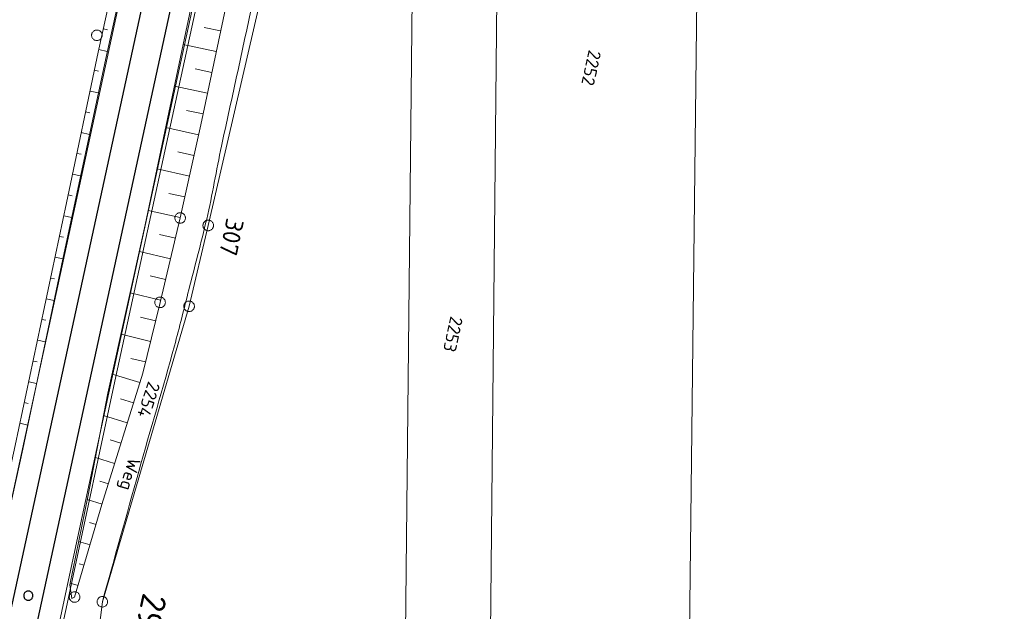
# Model space of a CAD drawing. Header units: metres. Extents: x 3425540 to 3446143, y 5432760 to 5444637.
# Tile 379 of 656: x 3436255 to 3436394, y 5441407 to 5441491. Entities that reach past the tile are written whole.
import ezdxf
from ezdxf.enums import TextEntityAlignment as Align

# ---------------------------------------------------------------- set-up
doc = ezdxf.new("R2010")
doc.units = ezdxf.units.M
for name, color, linetype, lineweight in [('B_Bestand', 9, 'Continuous', 18), ('B_Böschung', 9, 'Continuous', 18), ('B_Flurgrenzen', 9, 'Continuous', 18), ('B_Gleisachse', 9, 'Continuous', 25), ('B_Kilometrierung', 9, 'Continuous', 25), ('Bestand Kabeltröge', 9, 'Continuous', 18), ('Bestand_Neu_Strecke 3433', 9, 'Continuous', 18)]:
    doc.layers.add(name, color=color, linetype=linetype, lineweight=lineweight)
doc.styles.get("Standard").update_dxf_attribs({"font": 'isocpeur.ttf'})

msp = doc.modelspace()

# ---------------------------------------------------------------- linework, layer by layer
at = {"layer": 'B_Bestand'}
msp.add_open_spline([(3436376.19, 5441561.34), (3436366, 5441560.98), (3436355.81, 5441560.61), (3436345.62, 5441560.25), (3436337.87, 5441559.97), (3436330.13, 5441559.69), (3436322.38, 5441559.4), (3436318.39, 5441559.25), (3436314.41, 5441559.02), (3436310.43, 5441558.83), (3436309.97, 5441558.81), (3436309.51, 5441558.8), (3436309.04, 5441558.78), (3436308.32, 5441558.74), (3436307.66, 5441558.37), (3436307, 5441558.02), (3436306.32, 5441557.65), (3436305.72, 5441557.24), (3436305.14, 5441556.73), (3436304.38, 5441556.06), (3436303.64, 5441555.39), (3436303.19, 5441554.49), (3436302.53, 5441553.2), (3436301.97, 5441551.88), (3436301.43, 5441550.54), (3436300.76, 5441548.89), (3436300.07, 5441547.26), (3436299.48, 5441545.59), (3436298.85, 5441543.8), (3436298.32, 5441541.99), (3436297.86, 5441540.16), (3436297.03, 5441536.89), (3436296.22, 5441533.62), (3436295.53, 5441530.32), (3436294.73, 5441526.52), (3436294.02, 5441522.69), (3436293.2, 5441518.89), (3436291.46, 5441510.85), (3436289.71, 5441502.81), (3436287.97, 5441494.77), (3436286.39, 5441487.47), (3436284.8, 5441480.17), (3436283.22, 5441472.86), (3436282.47, 5441469.43), (3436281.94, 5441465.95), (3436281.12, 5441462.53), (3436280.32, 5441459.18), (3436279.45, 5441455.86), (3436278.6, 5441452.53), (3436277.92, 5441449.89), (3436277.27, 5441447.24), (3436276.56, 5441444.61), (3436274.94, 5441438.67), (3436273.17, 5441432.77), (3436271.51, 5441426.84), (3436269.8, 5441420.71), (3436268.08, 5441414.57), (3436266.37, 5441408.43)], degree=3, knots=[0, 0, 0, 0, 0.135679, 0.135679, 0.135679, 0.238879, 0.238879, 0.238879, 0.291952, 0.291952, 0.291952, 0.298082, 0.298082, 0.298082, 0.307772, 0.307772, 0.307772, 0.317792, 0.317792, 0.317792, 0.330966, 0.330966, 0.330966, 0.350164, 0.350164, 0.350164, 0.373785, 0.373785, 0.373785, 0.398917, 0.398917, 0.398917, 0.443745, 0.443745, 0.443745, 0.495496, 0.495496, 0.495496, 0.604981, 0.604981, 0.604981, 0.704442, 0.704442, 0.704442, 0.751222, 0.751222, 0.751222, 0.796984, 0.796984, 0.796984, 0.833252, 0.833252, 0.833252, 0.915178, 0.915178, 0.915178, 1, 1, 1, 1], dxfattribs=at)
at = {"layer": 'B_Böschung'}
for p, q in [((3436283.09, 5441489.13), (3436280.75, 5441489.63)), ((3436266.51, 5441489.43), (3436267.11, 5441489.29)), ((3436282.47, 5441486.2), (3436277.8, 5441487.19)), ((3436265.86, 5441486.5), (3436267.07, 5441486.23)), ((3436265.25, 5441483.56), (3436265.84, 5441483.44)), ((3436281.85, 5441483.26), (3436279.51, 5441483.76)), ((3436281.23, 5441480.33), (3436276.56, 5441481.32)), ((3436264.63, 5441480.62), (3436265.81, 5441480.38)), ((3436264.01, 5441477.69), (3436264.6, 5441477.57)), ((3436280.6, 5441477.39), (3436278.27, 5441477.89)), ((3436263.4, 5441474.75), (3436264.56, 5441474.51)), ((3436279.97, 5441474.46), (3436275.34, 5441475.48)), ((3436262.78, 5441471.82), (3436263.36, 5441471.7)), ((3436279.32, 5441471.53), (3436277.02, 5441472.04)), ((3436262.16, 5441468.88), (3436263.3, 5441468.64)), ((3436278.68, 5441468.6), (3436274.1, 5441469.61)), ((3436261.55, 5441465.94), (3436262.11, 5441465.83)), ((3436278.03, 5441465.67), (3436275.76, 5441466.17)), ((3436260.93, 5441463.01), (3436262.05, 5441462.77)), ((3436277.38, 5441462.74), (3436272.87, 5441463.74)), ((3436276.69, 5441459.82), (3436274.47, 5441460.35)), ((3436260.31, 5441460.07), (3436260.87, 5441459.96)), ((3436275.99, 5441456.9), (3436271.6, 5441457.95)), ((3436259.69, 5441457.14), (3436260.8, 5441456.9)), ((3436259.07, 5441454.2), (3436259.62, 5441454.09)), ((3436275.3, 5441453.99), (3436273.13, 5441454.5)), ((3436274.6, 5441451.07), (3436270.3, 5441452.09)), ((3436258.44, 5441451.27), (3436259.56, 5441451.03)), ((3436257.82, 5441448.33), (3436258.38, 5441448.22)), ((3436273.89, 5441448.15), (3436271.77, 5441448.67)), ((3436257.2, 5441445.4), (3436258.32, 5441445.16)), ((3436273.18, 5441445.24), (3436269.01, 5441446.27)), ((3436256.58, 5441442.46), (3436257.14, 5441442.35)), ((3436272.46, 5441442.33), (3436270.41, 5441442.83)), ((3436255.96, 5441439.53), (3436257.08, 5441439.29)), ((3436271.66, 5441439.44), (3436267.75, 5441440.62)), ((3436255.34, 5441436.59), (3436255.9, 5441436.48)), ((3436270.78, 5441436.57), (3436268.94, 5441437.14)), ((3436269.89, 5441433.71), (3436266.53, 5441434.75)), ((3436254.72, 5441433.66), (3436255.84, 5441433.42)), ((3436269, 5441430.84), (3436267.48, 5441431.31)), ((3436268.11, 5441427.98), (3436265.39, 5441428.82)), ((3436267.22, 5441425.11), (3436266.02, 5441425.48)), ((3436266.33, 5441422.24), (3436264.24, 5441422.89)), ((3436265.48, 5441419.37), (3436264.55, 5441419.64)), ((3436264.63, 5441416.49), (3436263.02, 5441416.97)), ((3436263.78, 5441413.61), (3436263.1, 5441413.81)), ((3436262.93, 5441410.74), (3436261.82, 5441411.07)), ((3436262.45, 5441409.1), (3436262.04, 5441408.89))]:
    msp.add_line(p, q, dxfattribs=at)
for points in [[(3436297.15, 5441574.71), (3436289.23, 5441539.44), (3436279.46, 5441495.1), (3436272.44, 5441461.7), (3436267.15, 5441437.91), (3436264.32, 5441423.29), (3436261.76, 5441410.81), (3436262.04, 5441408.89)], [(3436300.53, 5441566.35), (3436299.25, 5441564.25), (3436298.61, 5441562.15), (3436297.7, 5441558.13), (3436294.61, 5441542.48), (3436289.95, 5441521.48), (3436280.28, 5441475.87), (3436277.37, 5441462.69), (3436274.53, 5441450.76), (3436272.07, 5441440.74), (3436266.32, 5441422.2), (3436262.45, 5441409.1)], [(3436281.64, 5441562.87), (3436279.27, 5441548.85), (3436277.34, 5441539.11), (3436271.74, 5441513.37), (3436265.78, 5441486.13), (3436261.32, 5441464.84), (3436254.05, 5441430.5), (3436249.05, 5441407.81), (3436242.66, 5441378.81), (3436238.1, 5441357)], [(3436283.69, 5441562.41), (3436277.36, 5441533.27), (3436271.4, 5441505.76), (3436266.94, 5441485.64), (3436260.98, 5441457.78), (3436255.12, 5441430), (3436249.86, 5441406.23), (3436244.16, 5441380.48), (3436239.26, 5441359.63), (3436238.1, 5441357)]]:
    msp.add_lwpolyline(points, dxfattribs=at)
at = {"layer": 'B_Flurgrenzen'}
for p, q in [((3436351.11, 5441558.59), (3436348.14, 5441293.53)), ((3436310.82, 5441556.7), (3436308.17, 5441302.36)), ((3436322.76, 5441557.16), (3436320.18, 5441299.71)), ((3436281.34, 5441461.63), (3436302.36, 5441552.42)), ((3436278.63, 5441450.2), (3436281.34, 5441461.63)), ((3436266.37, 5441408.43), (3436278.63, 5441450.2)), ((3436254.42, 5441314.24), (3436266.37, 5441408.43))]:
    msp.add_line(p, q, dxfattribs=at)
for points in [[(3436266.35, 5441488.51), (3436266.34, 5441488.6), (3436266.33, 5441488.69), (3436266.3, 5441488.79), (3436266.26, 5441488.87), (3436266.2, 5441488.95), (3436266.14, 5441489.02), (3436266.08, 5441489.09), (3436266, 5441489.14), (3436265.92, 5441489.19), (3436265.83, 5441489.22), (3436265.74, 5441489.24), (3436265.65, 5441489.25), (3436265.55, 5441489.25), (3436265.46, 5441489.24), (3436265.37, 5441489.22), (3436265.28, 5441489.19), (3436265.2, 5441489.14), (3436265.12, 5441489.09), (3436265.06, 5441489.02), (3436265, 5441488.95), (3436264.94, 5441488.87), (3436264.9, 5441488.79), (3436264.87, 5441488.69), (3436264.86, 5441488.6), (3436264.85, 5441488.51), (3436264.86, 5441488.42), (3436264.87, 5441488.33), (3436264.9, 5441488.23), (3436264.94, 5441488.15), (3436265, 5441488.07), (3436265.06, 5441488), (3436265.12, 5441487.93), (3436265.2, 5441487.88), (3436265.28, 5441487.83), (3436265.37, 5441487.8), (3436265.46, 5441487.78), (3436265.55, 5441487.77), (3436265.65, 5441487.77), (3436265.74, 5441487.78), (3436265.83, 5441487.8), (3436265.92, 5441487.83), (3436266, 5441487.88), (3436266.08, 5441487.93), (3436266.14, 5441488), (3436266.2, 5441488.07), (3436266.26, 5441488.15), (3436266.3, 5441488.23), (3436266.33, 5441488.33), (3436266.34, 5441488.42), (3436266.35, 5441488.51)], [(3436278.12, 5441462.69), (3436278.12, 5441462.78), (3436278.1, 5441462.87), (3436278.07, 5441462.96), (3436278.03, 5441463.05), (3436277.97, 5441463.12), (3436277.92, 5441463.2), (3436277.85, 5441463.27), (3436277.77, 5441463.32), (3436277.69, 5441463.37), (3436277.6, 5441463.4), (3436277.51, 5441463.42), (3436277.42, 5441463.43), (3436277.33, 5441463.43), (3436277.23, 5441463.42), (3436277.14, 5441463.4), (3436277.05, 5441463.37), (3436276.97, 5441463.32), (3436276.89, 5441463.27), (3436276.83, 5441463.2), (3436276.77, 5441463.12), (3436276.72, 5441463.05), (3436276.68, 5441462.96), (3436276.65, 5441462.87), (3436276.63, 5441462.78), (3436276.62, 5441462.69), (3436276.63, 5441462.59), (3436276.65, 5441462.5), (3436276.68, 5441462.41), (3436276.72, 5441462.33), (3436276.77, 5441462.25), (3436276.83, 5441462.17), (3436276.89, 5441462.11), (3436276.97, 5441462.05), (3436277.05, 5441462.01), (3436277.14, 5441461.98), (3436277.23, 5441461.95), (3436277.33, 5441461.94), (3436277.42, 5441461.94), (3436277.51, 5441461.95), (3436277.6, 5441461.98), (3436277.69, 5441462.01), (3436277.77, 5441462.05), (3436277.85, 5441462.11), (3436277.92, 5441462.17), (3436277.97, 5441462.25), (3436278.03, 5441462.33), (3436278.07, 5441462.41), (3436278.1, 5441462.5), (3436278.12, 5441462.59), (3436278.12, 5441462.69)], [(3436282.09, 5441461.63), (3436282.08, 5441461.73), (3436282.06, 5441461.81), (3436282.03, 5441461.91), (3436281.99, 5441461.99), (3436281.94, 5441462.07), (3436281.88, 5441462.15), (3436281.81, 5441462.21), (3436281.74, 5441462.26), (3436281.66, 5441462.31), (3436281.57, 5441462.34), (3436281.48, 5441462.36), (3436281.38, 5441462.38), (3436281.29, 5441462.38), (3436281.19, 5441462.36), (3436281.11, 5441462.34), (3436281.02, 5441462.31), (3436280.93, 5441462.26), (3436280.86, 5441462.21), (3436280.79, 5441462.15), (3436280.73, 5441462.07), (3436280.68, 5441461.99), (3436280.64, 5441461.91), (3436280.61, 5441461.81), (3436280.59, 5441461.73), (3436280.59, 5441461.63), (3436280.59, 5441461.54), (3436280.61, 5441461.45), (3436280.64, 5441461.35), (3436280.68, 5441461.27), (3436280.73, 5441461.19), (3436280.79, 5441461.12), (3436280.86, 5441461.05), (3436280.93, 5441461), (3436281.02, 5441460.95), (3436281.11, 5441460.92), (3436281.19, 5441460.9), (3436281.29, 5441460.89), (3436281.38, 5441460.89), (3436281.48, 5441460.9), (3436281.57, 5441460.92), (3436281.66, 5441460.95), (3436281.74, 5441461), (3436281.81, 5441461.05), (3436281.88, 5441461.12), (3436281.94, 5441461.19), (3436281.99, 5441461.27), (3436282.03, 5441461.35), (3436282.06, 5441461.45), (3436282.08, 5441461.54), (3436282.09, 5441461.63)], [(3436281.18, 5441460.9), (3436281.28, 5441460.88), (3436281.37, 5441460.88), (3436281.46, 5441460.89), (3436281.55, 5441460.92), (3436281.64, 5441460.95), (3436281.73, 5441460.99), (3436281.8, 5441461.04), (3436281.87, 5441461.11), (3436281.94, 5441461.18), (3436281.98, 5441461.26), (3436282.02, 5441461.34), (3436282.05, 5441461.43), (3436282.07, 5441461.52), (3436282.08, 5441461.62), (3436282.08, 5441461.71), (3436282.07, 5441461.8), (3436282.04, 5441461.89), (3436282, 5441461.98), (3436281.95, 5441462.06), (3436281.89, 5441462.13), (3436281.82, 5441462.2), (3436281.75, 5441462.26), (3436281.66, 5441462.3), (3436281.58, 5441462.34), (3436281.49, 5441462.37), (3436281.4, 5441462.38), (3436281.31, 5441462.38), (3436281.21, 5441462.37), (3436281.12, 5441462.35), (3436281.03, 5441462.31), (3436280.95, 5441462.27), (3436280.87, 5441462.22), (3436280.8, 5441462.15), (3436280.74, 5441462.08), (3436280.69, 5441462), (3436280.65, 5441461.92), (3436280.62, 5441461.83), (3436280.6, 5441461.74), (3436280.59, 5441461.64), (3436280.6, 5441461.55), (3436280.61, 5441461.46), (3436280.64, 5441461.37), (3436280.67, 5441461.28), (3436280.72, 5441461.21), (3436280.78, 5441461.13), (3436280.85, 5441461.06), (3436280.92, 5441461.01), (3436281.01, 5441460.96), (3436281.09, 5441460.92), (3436281.18, 5441460.9)], [(3436275.28, 5441450.76), (3436275.27, 5441450.85), (3436275.26, 5441450.94), (3436275.23, 5441451.04), (3436275.19, 5441451.12), (3436275.13, 5441451.2), (3436275.07, 5441451.27), (3436275.01, 5441451.34), (3436274.93, 5441451.39), (3436274.85, 5441451.44), (3436274.76, 5441451.47), (3436274.67, 5441451.49), (3436274.58, 5441451.5), (3436274.48, 5441451.5), (3436274.39, 5441451.49), (3436274.3, 5441451.47), (3436274.21, 5441451.44), (3436274.13, 5441451.39), (3436274.05, 5441451.34), (3436273.99, 5441451.27), (3436273.93, 5441451.2), (3436273.87, 5441451.12), (3436273.83, 5441451.04), (3436273.8, 5441450.94), (3436273.79, 5441450.85), (3436273.78, 5441450.76), (3436273.79, 5441450.66), (3436273.8, 5441450.58), (3436273.83, 5441450.48), (3436273.87, 5441450.4), (3436273.93, 5441450.32), (3436273.99, 5441450.24), (3436274.05, 5441450.18), (3436274.13, 5441450.13), (3436274.21, 5441450.08), (3436274.3, 5441450.05), (3436274.39, 5441450.03), (3436274.48, 5441450.01), (3436274.58, 5441450.01), (3436274.67, 5441450.03), (3436274.76, 5441450.05), (3436274.85, 5441450.08), (3436274.93, 5441450.13), (3436275.01, 5441450.18), (3436275.07, 5441450.24), (3436275.13, 5441450.32), (3436275.19, 5441450.4), (3436275.23, 5441450.48), (3436275.26, 5441450.58), (3436275.27, 5441450.66), (3436275.28, 5441450.76)], [(3436279.38, 5441450.2), (3436279.38, 5441450.29), (3436279.36, 5441450.38), (3436279.33, 5441450.48), (3436279.29, 5441450.56), (3436279.23, 5441450.64), (3436279.18, 5441450.71), (3436279.11, 5441450.78), (3436279.03, 5441450.83), (3436278.95, 5441450.88), (3436278.86, 5441450.91), (3436278.77, 5441450.93), (3436278.68, 5441450.94), (3436278.59, 5441450.94), (3436278.49, 5441450.93), (3436278.4, 5441450.91), (3436278.31, 5441450.88), (3436278.23, 5441450.83), (3436278.15, 5441450.78), (3436278.09, 5441450.71), (3436278.03, 5441450.64), (3436277.98, 5441450.56), (3436277.94, 5441450.48), (3436277.91, 5441450.38), (3436277.89, 5441450.29), (3436277.88, 5441450.2), (3436277.89, 5441450.1), (3436277.91, 5441450.02), (3436277.94, 5441449.92), (3436277.98, 5441449.84), (3436278.03, 5441449.76), (3436278.09, 5441449.68), (3436278.15, 5441449.62), (3436278.23, 5441449.57), (3436278.31, 5441449.52), (3436278.4, 5441449.49), (3436278.49, 5441449.47), (3436278.59, 5441449.45), (3436278.68, 5441449.45), (3436278.77, 5441449.47), (3436278.86, 5441449.49), (3436278.95, 5441449.52), (3436279.03, 5441449.57), (3436279.11, 5441449.62), (3436279.18, 5441449.68), (3436279.23, 5441449.76), (3436279.29, 5441449.84), (3436279.33, 5441449.92), (3436279.36, 5441450.02), (3436279.38, 5441450.1), (3436279.38, 5441450.2)], [(3436263.2, 5441409.1), (3436263.19, 5441409.2), (3436263.18, 5441409.28), (3436263.15, 5441409.38), (3436263.11, 5441409.46), (3436263.05, 5441409.54), (3436262.99, 5441409.62), (3436262.93, 5441409.68), (3436262.85, 5441409.73), (3436262.77, 5441409.78), (3436262.68, 5441409.81), (3436262.59, 5441409.83), (3436262.5, 5441409.85), (3436262.4, 5441409.85), (3436262.31, 5441409.83), (3436262.22, 5441409.81), (3436262.13, 5441409.78), (3436262.05, 5441409.73), (3436261.97, 5441409.68), (3436261.91, 5441409.62), (3436261.85, 5441409.54), (3436261.79, 5441409.46), (3436261.75, 5441409.38), (3436261.72, 5441409.28), (3436261.71, 5441409.2), (3436261.7, 5441409.1), (3436261.71, 5441409.01), (3436261.72, 5441408.92), (3436261.75, 5441408.82), (3436261.79, 5441408.74), (3436261.85, 5441408.66), (3436261.91, 5441408.59), (3436261.97, 5441408.52), (3436262.05, 5441408.47), (3436262.13, 5441408.42), (3436262.22, 5441408.39), (3436262.31, 5441408.37), (3436262.4, 5441408.36), (3436262.5, 5441408.36), (3436262.59, 5441408.37), (3436262.68, 5441408.39), (3436262.77, 5441408.42), (3436262.85, 5441408.47), (3436262.93, 5441408.52), (3436262.99, 5441408.59), (3436263.05, 5441408.66), (3436263.11, 5441408.74), (3436263.15, 5441408.82), (3436263.18, 5441408.92), (3436263.19, 5441409.01), (3436263.2, 5441409.1)], [(3436267.12, 5441408.43), (3436267.11, 5441408.52), (3436267.09, 5441408.61), (3436267.06, 5441408.71), (3436267.02, 5441408.79), (3436266.97, 5441408.87), (3436266.91, 5441408.94), (3436266.85, 5441409.01), (3436266.77, 5441409.06), (3436266.69, 5441409.11), (3436266.6, 5441409.14), (3436266.51, 5441409.16), (3436266.41, 5441409.17), (3436266.32, 5441409.17), (3436266.23, 5441409.16), (3436266.14, 5441409.14), (3436266.05, 5441409.11), (3436265.97, 5441409.06), (3436265.89, 5441409.01), (3436265.82, 5441408.94), (3436265.77, 5441408.87), (3436265.71, 5441408.79), (3436265.67, 5441408.71), (3436265.64, 5441408.61), (3436265.62, 5441408.52), (3436265.62, 5441408.43), (3436265.62, 5441408.34), (3436265.64, 5441408.25), (3436265.67, 5441408.15), (3436265.71, 5441408.07), (3436265.77, 5441407.99), (3436265.82, 5441407.92), (3436265.89, 5441407.85), (3436265.97, 5441407.8), (3436266.05, 5441407.75), (3436266.14, 5441407.72), (3436266.23, 5441407.7), (3436266.32, 5441407.69), (3436266.41, 5441407.69), (3436266.51, 5441407.7), (3436266.6, 5441407.72), (3436266.69, 5441407.75), (3436266.77, 5441407.8), (3436266.85, 5441407.85), (3436266.91, 5441407.92), (3436266.97, 5441407.99), (3436267.02, 5441408.07), (3436267.06, 5441408.15), (3436267.09, 5441408.25), (3436267.11, 5441408.34), (3436267.12, 5441408.43)]]:
    msp.add_lwpolyline(points, dxfattribs=at)
at = {"layer": 'B_Gleisachse'}
for p, q in [((3436389.95, 5442034.98), (3436234.15, 5441318.72)), ((3436393.86, 5442034.12), (3436238.06, 5441317.86))]:
    msp.add_line(p, q, dxfattribs=at)
at = {"layer": 'B_Kilometrierung'}
msp.add_lwpolyline([(3436256.55, 5441409.3), (3436256.55, 5441409.38), (3436256.53, 5441409.46), (3436256.51, 5441409.54), (3436256.47, 5441409.61), (3436256.43, 5441409.68), (3436256.38, 5441409.74), (3436256.32, 5441409.8), (3436256.25, 5441409.85), (3436256.18, 5441409.89), (3436256.1, 5441409.92), (3436256.02, 5441409.94), (3436255.94, 5441409.95), (3436255.86, 5441409.95), (3436255.78, 5441409.94), (3436255.7, 5441409.92), (3436255.63, 5441409.89), (3436255.55, 5441409.85), (3436255.49, 5441409.8), (3436255.43, 5441409.74), (3436255.37, 5441409.68), (3436255.33, 5441409.61), (3436255.3, 5441409.54), (3436255.27, 5441409.46), (3436255.26, 5441409.38), (3436255.25, 5441409.3), (3436255.26, 5441409.22), (3436255.27, 5441409.13), (3436255.3, 5441409.06), (3436255.33, 5441408.99), (3436255.37, 5441408.91), (3436255.43, 5441408.85), (3436255.49, 5441408.8), (3436255.55, 5441408.75), (3436255.63, 5441408.71), (3436255.7, 5441408.68), (3436255.78, 5441408.66), (3436255.86, 5441408.65), (3436255.94, 5441408.65), (3436256.02, 5441408.66), (3436256.1, 5441408.68), (3436256.18, 5441408.71), (3436256.25, 5441408.75), (3436256.32, 5441408.8), (3436256.38, 5441408.85), (3436256.43, 5441408.91), (3436256.47, 5441408.99), (3436256.51, 5441409.06), (3436256.53, 5441409.13), (3436256.55, 5441409.22), (3436256.55, 5441409.3)], dxfattribs=at)
at = {"layer": 'Bestand Kabeltröge'}
for p, q in [((3436279, 5441491.91), (3436273.45, 5441466.4)), ((3436279.49, 5441491.81), (3436273.94, 5441466.29)), ((3436273.45, 5441466.4), (3436267.82, 5441440.38)), ((3436273.94, 5441466.29), (3436268.3, 5441440.27)), ((3436267.82, 5441440.38), (3436261.32, 5441410.23)), ((3436268.3, 5441440.27), (3436261.81, 5441410.13)), ((3436261.32, 5441410.23), (3436256.14, 5441386.43)), ((3436261.81, 5441410.13), (3436256.63, 5441386.32))]:
    msp.add_line(p, q, dxfattribs=at)
at = {"layer": 'Bestand_Neu_Strecke 3433'}
msp.add_line((3436181.75, 5441092.34), (3436269.9, 5441498.35), dxfattribs=at)

# ---------------------------------------------------------------- texts
at = {"layer": 'B_Bestand'}
msp.add_text('307', height=2.5, rotation=258.1312, dxfattribs=at).set_placement((3436283.95, 5441462.79))
at = {"layer": 'B_Bestand', "linetype": 'Continuous'}
msp.add_text('Weg', height=1.8, rotation=254.0066, dxfattribs=at).set_placement((3436270.04, 5441426.51), align=Align.MIDDLE)
at = {"layer": 'B_Flurgrenzen'}
for s, rotation, p in [('2252', 257.5354, (3436335.48, 5441483.89)), ('2253', 257.5354, (3436315.94, 5441446.25)), ('2254', 251.5651, (3436272.93, 5441436.98))]:
    msp.add_text(s, height=1.8, rotation=rotation, dxfattribs=at).set_placement(p, align=Align.MIDDLE)
at = {"layer": 'B_Kilometrierung'}
msp.add_text('29.8', height=3.499, rotation=257.7276, dxfattribs=at).set_placement((3436272.92, 5441405.22), align=Align.MIDDLE)

doc.saveas('drawing.dxf')
